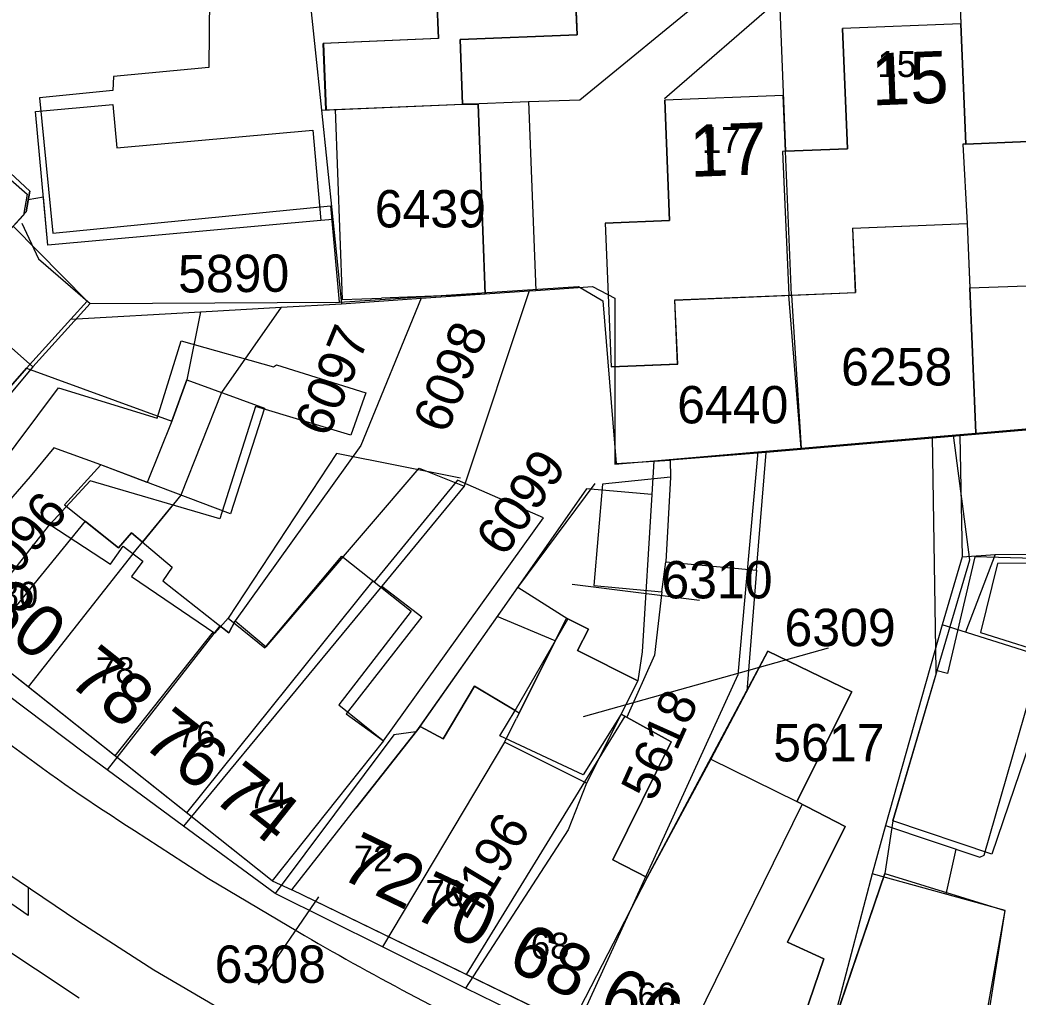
# Model space of a CAD drawing. Extents: x 148816 to 151297, y 399515 to 402500.
# Drawn here: x 150162.12 to 150210.18, y 399848.87 to 399895.93 of the extents above; entities that cross this region are included whole.
import ezdxf

# ---------------------------------------------------------------- set-up
doc = ezdxf.new("R2010")
doc.units = 0
for name, color, linetype in [('B01 Hoofdgebouw  [D] Norm', 7, 'Continuous'), ('B01 Hoofdgebouw  [T] Norm', 7, 'Continuous'), ('B01 hoofgebouw', 7, 'Continuous'), ('B02 Bijgebouw  [D] Norm', 7, 'Continuous'), ('B07 Tussenmuur  [D] Norm', 7, 'Continuous'), ('G01 perceelsgrens', 7, 'Continuous'), ('T04 Haag heg  [D] Gem', 7, 'Continuous'), ('V00 Kant verharding algemeen  [T] Norm', 7, 'Continuous'), ('V06 Kant onverhard  [T] Gem', 7, 'Continuous'), ('Z01 perceelnummer', 7, 'Continuous'), ('Z02 huisnummer', 7, 'Continuous'), ('Z02 Huisnummer  [Tekst] Norm', 7, 'Continuous')]:
    doc.layers.add(name, color=color, linetype=linetype)

msp = doc.modelspace()

# ---------------------------------------------------------------- linework, layer by layer
at = {"layer": 'B01 Hoofdgebouw  [D] Norm'}
for p, q in [((150171.252, 399898.342), (150171.219, 399893.637)), ((150171.219, 399893.637), (150166.619, 399893.21)), ((150166.619, 399893.21), (150166.593, 399892.523)), ((150166.593, 399892.523), (150163.06, 399892.171)), ((150163.06, 399892.171), (150163.71, 399885.659)), ((150207.659, 399889.948), (150207.513, 399889.944)), ((150163.71, 399885.659), (150177.079, 399886.968))]:
    msp.add_line(p, q, dxfattribs=at)
for points in [[(150161.681, 399888.23), (150162.468, 399887.543), (150162.288, 399886.526), (150158.776, 399882.74), (150162.734, 399879.226), (150159.475, 399875.313)], [(150160.922, 399874.141), (150163.978, 399878.207), (150168.728, 399876.753), (150169.877, 399880.465), (150174.322, 399879.214), (150174.475, 399879.315), (150178.768, 399877.963), (150178.053, 399875.929), (150173.455, 399877.307), (150171.744, 399871.892), (150165.496, 399873.73), (150163.561, 399871.621), (150166.48, 399869.71), (150167.092, 399870.574), (150168.031, 399869.861), (150167.496, 399869.124), (150171.507, 399866.399), (150172.143, 399867.11), (150173.92, 399865.684), (150177.612, 399870.105), (150180.962, 399867.457), (150177.473, 399862.934), (150179.627, 399861.212), (150177.38, 399858.38)], [(150216.579, 399876.676), (150207.379, 399875.898), (150207.496, 399870.073), (150209.072, 399870.173), (150216.672, 399870.247)], [(150198.2, 399842.99), (150200.833, 399850.701), (150199.081, 399851.517), (150201.86, 399857.083), (150199.524, 399858.281), (150202.175, 399863.568), (150198.138, 399865.531), (150195.385, 399860.32), (150192.326, 399854.627), (150190.676, 399855.468), (150193.48, 399861.162), (150191.068, 399862.487), (150189.234, 399859.564), (150185.222, 399861.45), (150185.961, 399862.67), (150184.006, 399863.842), (150182.502, 399861.3), (150181.395, 399861.897), (150178.3, 399857.96)], [(150208.08, 399844.72), (150209.553, 399853.032), (150203.152, 399854.793), (150201.14, 399847.09)]]:
    msp.add_lwpolyline(points, dxfattribs=at)
for points in [[(150198.051, 399875.094), (150193.425, 399874.717), (150193.45, 399873.903), (150190.171, 399873.576), (150189.757, 399868.694), (150193.034, 399868.385), (150193.214, 399869.834), (150197.585, 399869.423)], [(150206.526, 399866.794), (150203.791, 399857.132), (150208.338, 399855.601), (150208.541, 399855.703), (150211.301, 399865.288)]]:
    msp.add_lwpolyline(points, close=True, dxfattribs=at)
at = {"layer": 'B01 Hoofdgebouw  [T] Norm'}
for p, q in [((150181.559, 399912.051), (150182.265, 399895.028)), ((150188.951, 399895.211), (150188.829, 399898.221)), ((150207.428, 399895.743), (150201.731, 399895.516)), ((150201.962, 399889.721), (150201.731, 399895.516)), ((150207.659, 399889.948), (150207.428, 399895.743)), ((150182.265, 399895.028), (150176.728, 399894.795)), ((150183.31, 399894.982), (150188.951, 399895.211)), ((150183.436, 399891.87), (150183.31, 399894.982)), ((150176.857, 399891.603), (150176.728, 399894.795)), ((150198.876, 399892.294), (150193.17, 399892.066)), ((150198.876, 399892.294), (150198.984, 399889.602)), ((150176.857, 399891.603), (150183.436, 399891.87)), ((150184.179, 399891.87), (150183.436, 399891.87)), ((150193.402, 399886.262), (150193.17, 399892.066)), ((150198.984, 399889.602), (150201.962, 399889.721)), ((150207.659, 399889.948), (150210.661, 399890.065)), ((150190.304, 399886.138), (150193.402, 399886.262)), ((150190.304, 399886.138), (150190.591, 399879.221)), ((150202.215, 399885.899), (150207.733, 399886.116)), ((150202.215, 399885.899), (150202.345, 399882.802)), ((150207.733, 399886.116), (150207.855, 399883.018)), ((150207.855, 399883.018), (150211.048, 399883.144)), ((150193.659, 399882.438), (150202.345, 399882.802)), ((150193.787, 399879.349), (150193.659, 399882.438)), ((150193.787, 399879.349), (150190.591, 399879.221)), ((150174.27, 399854.46), (150157.39, 399867.87)), ((150177.38, 399858.38), (150174.27, 399854.46)), ((150175.21, 399854.03), (150178.3, 399857.96)), ((150188.67, 399847.5), (150175.21, 399854.03))]:
    msp.add_line(p, q, dxfattribs=at)
msp.add_lwpolyline([(150184.526, 399882.723), (150184.179, 399891.87)], dxfattribs=at)
at = {"layer": 'B01 hoofgebouw'}
for points in [[(150183.477, 399923.926), (150183.275, 399928.921), (150189.977, 399929.201), (150190.106, 399926.201), (150194.177, 399926.366), (150194.622, 399915.28), (150190.539, 399915.105), (150190.66, 399912.1), (150188.273, 399911.998), (150188.381, 399909.325), (150192.468, 399909.49), (150192.916, 399898.386), (150188.829, 399898.221), (150188.951, 399895.211), (150183.31, 399894.982), (150183.436, 399891.87), (150184.179, 399891.87), (150184.526, 399882.723), (150179.53, 399882.533)], [(150183.477, 399923.926), (150183.96, 399912.15), (150181.56, 399912.05), (150182.27, 399895.03), (150176.73, 399894.8), (150176.86, 399891.6)], [(150177.38, 399858.38), (150174.27, 399854.46), (150157.39, 399867.87), (150146.1, 399877.88), (150146.2, 399877.97), (150141.11, 399882.58), (150141.04, 399882.49), (150134.15, 399888.76), (150134.23, 399888.84), (150132.93, 399889.99), (150132.82, 399889.97), (150132.27, 399891.31), (150132.36, 399891.36), (150132.58, 399900.56), (150146.79, 399900.23), (150150.6, 399896.99)], [(150210.661, 399890.065), (150207.659, 399889.948), (150207.428, 399895.743), (150201.731, 399895.516), (150201.962, 399889.721), (150198.984, 399889.602), (150198.876, 399892.294), (150193.17, 399892.066), (150193.402, 399886.262), (150190.304, 399886.138), (150190.511, 399881.143)], [(150176.612, 399886.262), (150163.459, 399885.076), (150162.878, 399891.524), (150166.601, 399891.86), (150166.789, 399889.775), (150176.218, 399890.625), (150176.612, 399886.262)], [(150176.86, 399891.6), (150177.3, 399891.618), (150177.635, 399882.455), (150179.53, 399882.533)], [(150158.583, 399891.402), (150162.603, 399887.685), (150162.413, 399886.681), (150158.753, 399882.626)], [(150190.511, 399881.143), (150190.59, 399879.22), (150193.79, 399879.35), (150193.66, 399882.44), (150202.35, 399882.8), (150202.22, 399885.9), (150207.73, 399886.12), (150207.86, 399883.02), (150211.05, 399883.14)], [(150159.431, 399875.731), (150162.443, 399879.157), (150169.438, 399876.595), (150170.157, 399878.596), (150173.894, 399877.226), (150172.258, 399872.136), (150166.01, 399874.506), (150164.261, 399872.57), (150166.86, 399870.508), (150167.489, 399871.224), (150169.449, 399869.57), (150168.998, 399868.92), (150172.175, 399866.4), (150172.477, 399866.98), (150173.981, 399865.729), (150181.339, 399874.333), (150183.508, 399873.468), (150179.541, 399868.648), (150181.478, 399867.181), (150177.825, 399862.514), (150179.628, 399861.214), (150177.38, 399858.38)], [(150212.14, 399865.243), (150208.909, 399855.74), (150204.146, 399857.359), (150207.851, 399869.926), (150207.069, 399875.936), (150217.242, 399876.809), (150216.679, 399869.832), (150209.182, 399869.745), (150208.369, 399866.431), (150212.14, 399865.243)], [(150178.3, 399857.96), (150181.395, 399861.897), (150182.502, 399861.3), (150184.006, 399863.842), (150186.159, 399862.551), (150188.445, 399867.11), (150189.489, 399866.587), (150188.971, 399865.553), (150191.874, 399864.097), (150191.068, 399862.487), (150193.48, 399861.162), (150190.676, 399855.468), (150192.326, 399854.627), (150198.138, 399865.531), (150202.175, 399863.568), (150199.524, 399858.281), (150201.86, 399857.083), (150199.081, 399851.517), (150200.833, 399850.701), (150198.2, 399842.99)], [(150200.34, 399847.51), (150198.2, 399842.99), (150188.67, 399847.5), (150175.21, 399854.03), (150178.3, 399857.96)], [(150201.14, 399847.09), (150203.772, 399854.821), (150209.537, 399853.03), (150208.576, 399846.917), (150208.08, 399844.72)]]:
    msp.add_lwpolyline(points, dxfattribs=at)
at = {"layer": 'B02 Bijgebouw  [D] Norm'}
for points in [[(150193.45, 399873.903), (150193.214, 399869.834)], [(150207.496, 399870.073), (150206.526, 399866.794)], [(150195.385, 399860.32), (150199.524, 399858.281)], [(150203.791, 399857.132), (150203.152, 399854.793)], [(150207.183, 399855.99), (150206.702, 399853.816)]]:
    msp.add_lwpolyline(points, dxfattribs=at)
at = {"layer": 'B07 Tussenmuur  [D] Norm'}
for p, q in [((150207.513, 399889.944), (150207.733, 399886.116)), ((150207.513, 399889.944), (150207.733, 399886.116)), ((150199.274, 399882.673), (150198.984, 399889.602)), ((150199.274, 399882.673), (150198.984, 399889.602)), ((150159.346, 399866.316), (150163.561, 399871.621)), ((150159.346, 399866.316), (150163.561, 399871.621)), ((150167.56, 399870.219), (150162.511, 399863.802)), ((150167.56, 399870.219), (150162.511, 399863.802)), ((150179.119, 399868.914), (150170.138, 399857.743)), ((150179.119, 399868.914), (150170.138, 399857.743)), ((150171.419, 399866.459), (150166.693, 399860.479)), ((150171.419, 399866.459), (150166.693, 399860.479)), ((150191.247, 399862.389), (150183.605, 399849.957)), ((150191.247, 399862.389), (150183.605, 399849.957)), ((150199.792, 399858.149), (150193.435, 399845.245)), ((150199.792, 399858.149), (150193.435, 399845.245)), ((150192.326, 399854.627), (150188.649, 399847.51)), ((150192.326, 399854.627), (150188.649, 399847.51))]:
    msp.add_line(p, q, dxfattribs=at)
at = {"layer": 'G01 perceelsgrens'}
for points in [[(150186.615, 399891.991), (150189.075, 399892.085), (150201.63, 399902.37)], [(150203.61, 399901.16), (150198.7, 399896.9), (150198.98, 399889.6), (150198.833, 399889.594), (150199.14, 399882.667), (150199.27, 399882.672), (150199.741, 399875.307)], [(150207.23, 399900.53), (150207.43, 399895.74), (150207.66, 399889.95), (150207.513, 399889.944), (150207.73, 399886.12), (150208.153, 399876.029)], [(150175.974, 399898.024), (150176.64, 399891.577)], [(150176.64, 399891.577), (150183.44, 399891.87), (150186.615, 399891.991)], [(150186.615, 399891.991), (150186.96, 399882.898)], [(150162.524, 399887.266), (150162.603, 399887.685), (150158.583, 399891.402), (150157.721, 399890.462)], [(150176.64, 399891.577), (150177.182, 399886.321)], [(150177.182, 399886.321), (150176.612, 399886.262), (150163.459, 399885.076), (150163.251, 399887.39), (150162.524, 399887.266)], [(150161.787, 399885.988), (150162.413, 399886.681), (150162.524, 399887.266)], [(150161.787, 399885.988), (150165.363, 399882.379), (150164.577, 399881.511)], [(150177.182, 399886.321), (150177.602, 399882.256)], [(150186.96, 399882.898), (150189.689, 399883.086), (150190.761, 399882.519), (150190.772, 399874.538), (150192.641, 399874.698)], [(150181.437, 399882.519), (150178.54, 399875.435), (150172.477, 399866.98), (150172.175, 399866.4), (150171.745, 399866.741), (150166.322, 399859.811)], [(150186.637, 399882.876), (150183.508, 399873.468), (150179.541, 399868.648), (150170.001, 399857.104)], [(150177.602, 399882.256), (150181.437, 399882.519)], [(150181.437, 399882.519), (150186.637, 399882.876)], [(150186.637, 399882.876), (150186.96, 399882.898)], [(150174.696, 399882.09), (150171.83, 399877.983), (150169.875, 399873.04), (150168.029, 399870.769), (150167.489, 399871.224), (150166.86, 399870.508), (150165.258, 399871.779), (150159.592, 399864.847)], [(150170.82, 399881.868), (150174.696, 399882.09)], [(150174.696, 399882.09), (150177.602, 399882.256)], [(150170.82, 399881.868), (150170.157, 399878.596), (150169.438, 399876.595), (150168.251, 399873.656), (150166.01, 399874.506), (150163.751, 399875.324), (150162.612, 399873.935), (150156.642, 399867.061)], [(150164.577, 399881.511), (150170.82, 399881.868)], [(150164.577, 399881.511), (150162.443, 399879.157), (150159.431, 399875.731), (150158.62, 399876.412), (150152.876, 399869.893)], [(150208.153, 399876.029), (150216.816, 399876.772)], [(150199.741, 399875.307), (150206.048, 399875.848)], [(150206.048, 399875.848), (150208.153, 399876.029)], [(150206.048, 399875.848), (150206.219, 399864.595)], [(150197.647, 399875.127), (150199.741, 399875.307)], [(150197.647, 399875.127), (150196.691, 399864.39), (150188.649, 399846.772)], [(150192.641, 399874.698), (150197.647, 399875.127)], [(150192.641, 399874.698), (150192.543, 399873.073)], [(150192.543, 399873.073), (150189.406, 399873.338), (150185.096, 399867.2)], [(150192.543, 399873.073), (150192.088, 399865.495), (150191.874, 399864.097)], [(150216.679, 399869.832), (150208.093, 399870.072), (150206.786, 399864.449), (150206.219, 399864.595)], [(150185.096, 399867.2), (150181.189, 399861.636)], [(150187.899, 399866.021), (150185.096, 399867.2)], [(150191.874, 399864.097), (150188.971, 399865.553), (150189.489, 399866.587), (150188.445, 399867.11), (150187.899, 399866.021)], [(150187.899, 399866.021), (150186.025, 399862.285)], [(150166.322, 399859.811), (150165.237, 399860.61), (150159.592, 399864.847)], [(150206.219, 399864.595), (150206.222, 399864.4), (150204.146, 399857.359), (150203.772, 399854.821), (150199.53, 399842.36), (150199.474, 399841.38)], [(150191.874, 399864.097), (150189.398, 399859.16)], [(150185.451, 399861.14), (150186.025, 399862.285)], [(150181.189, 399861.636), (150180.121, 399861.493), (150174.415, 399853.855)], [(150185.451, 399861.14), (150179.579, 399851.285)], [(150189.398, 399859.16), (150185.451, 399861.14)], [(150170.001, 399857.104), (150166.322, 399859.811)], [(150189.398, 399859.16), (150188.513, 399856.923), (150183.578, 399849.298)], [(150174.415, 399853.855), (150170.001, 399857.104)], [(150154.399, 399855.851), (150164.97, 399848.83)], [(150179.579, 399851.285), (150174.415, 399853.855)], [(150183.578, 399849.298), (150179.579, 399851.285)], [(150188.649, 399846.772), (150185.736, 399848.227), (150183.578, 399849.298)]]:
    msp.add_lwpolyline(points, dxfattribs=at)
at = {"layer": 'T04 Haag heg  [D] Gem'}
for p, q in [((150208.153, 399876.029), (150207.86, 399883.02)), ((150199.741, 399875.307), (150199.14, 399882.667))]:
    msp.add_line(p, q, dxfattribs=at)
for points in [[(150162.734, 399879.226), (150165.509, 399882.275)], [(150183.335, 399873.863), (150177.365, 399875.039), (150172.143, 399867.11)], [(150183.183, 399873.762), (150179.179, 399868.866)], [(150179.627, 399861.212), (150187.322, 399871.951), (150183.183, 399873.762)], [(150186.097, 399868.596), (150189.815, 399873.602)], [(150169.463, 399872.563), (150167.557, 399870.221)], [(150209.072, 399870.173), (150207.649, 399866.44)], [(150197.585, 399869.423), (150197.113, 399863.591)], [(150181.395, 399861.897), (150186.097, 399868.596)], [(150185.961, 399862.67), (150188.509, 399867.067), (150186.097, 399868.596)], [(150193.034, 399868.385), (150192.674, 399865.333), (150191.336, 399862.34)]]:
    msp.add_lwpolyline(points, dxfattribs=at)
at = {"layer": 'V00 Kant verharding algemeen  [T] Norm'}
for p, q in [((150203.706, 399901.276), (150193.163, 399892.132)), ((150207.229, 399900.653), (150207.428, 399895.743))]:
    msp.add_line(p, q, dxfattribs=at)
for points in [[(150177.504, 399882.338), (150177.092, 399886.969)], [(150162.212, 399886.144), (150163.022, 399884.414), (150165.509, 399882.275), (150177.504, 399882.338), (150189.017, 399883.089), (150190.185, 399882.401), (150190.833, 399874.567), (150193.425, 399874.717)], [(150207.379, 399875.898), (150198.051, 399875.094)], [(150167.631, 399856.895), (150171.197, 399854.583), (150175.497, 399852.029)], [(150214.324, 399828.878), (150209.141, 399830.905), (150203.349, 399833.244), (150191.148, 399838.429), (150184.598, 399841.472), (150179.885, 399843.749), (150176.345, 399845.608), (150168.571, 399850.157), (150164.95, 399852.483), (150161.495, 399854.826)], [(150174.27, 399854.46), (150175.21, 399854.03)]]:
    msp.add_lwpolyline(points, dxfattribs=at)
for centre, radius, start, end in [((150214.835, 399931.369), 88.174, 228.35967, 237.63202), ((150234.253, 399950.928), 115.036, 239.28547, 245.38705)]:
    msp.add_arc(centre, radius, start, end, dxfattribs=at)
at = {"layer": 'V06 Kant onverhard  [T] Gem'}
msp.add_lwpolyline([(150162.516, 399854.134), (150162.513, 399852.786), (150159.608, 399854.798), (150158.936, 399853.827)], dxfattribs=at)
at = {"layer": 'Z01 perceelnummer'}
for points in [[(150194.843, 399867.966), (150188.715, 399868.735)], [(150201.035, 399865.666), (150189.245, 399862.365)], [(150173.614, 399849.45), (150176.505, 399853.695)]]:
    msp.add_lwpolyline(points, dxfattribs=at)

# ---------------------------------------------------------------- texts
for s, p in [('6439', (150179.206, 399885.933)), ('6258', (150201.659, 399878.322)), ('6440', (150193.766, 399876.495)), ('6310', (150193.006, 399868.066)), ('6309', (150198.933, 399865.766)), ('5617', (150198.39, 399860.216)), ('6308', (150171.497, 399849.55))]:
    msp.add_text(s, height=1.8, dxfattribs=at).set_placement(p)
for s, rotation, p in [('5890', 0.4607, (150169.741, 399882.795)), ('6097', 67.6513, (150176.953, 399875.756)), ('6098', 67.7389, (150182.659, 399875.93)), ('6099', 55.1261, (150185.436, 399870)), ('6096', 50.6536, (150161.107, 399868.089)), ('5618', 65.822, (150192.634, 399858.217)), ('4196', 59.0067, (150183.997, 399852.403))]:
    msp.add_text(s, height=1.8, rotation=rotation, dxfattribs=at).set_placement(p)
at = {"layer": 'Z02 huisnummer'}
for s, rotation, p in [('15', 2.2929, (150203.155, 399891.804)), ('17', 2.1784, (150194.409, 399888.363)), ('80', 321.5371, (150160.113, 399867.263)), ('78', 321.5371, (150164.348, 399864.014)), ('76', 321.5371, (150167.914, 399861.022)), ('74', 321.5371, (150171.3, 399858.413)), ('72', 334.1009, (150177.424, 399854.649)), ('70', 334.6647, (150180.927, 399852.75)), ('68', 334.6647, (150185.497, 399850.29)), ('66', 334.6647, (150189.843, 399848.184))]:
    msp.add_text(s, height=2.5, rotation=rotation, dxfattribs=at).set_placement(p)
at = {"layer": 'Z02 Huisnummer  [Tekst] Norm'}
for s, p in [('15', (150203.412, 399893.177)), ('17', (150194.961, 399889.516)), ('80', (150161.139, 399867.616)), ('78', (150165.783, 399863.983)), ('76', (150169.675, 399860.888)), ('74', (150173.134, 399857.957)), ('72', (150178.199, 399854.913)), ('70', (150181.643, 399853.246)), ('68', (150186.717, 399850.716)), ('66', (150191.853, 399848.31))]:
    msp.add_text(s, height=1.25, dxfattribs=at).set_placement(p)

doc.saveas('drawing.dxf')
